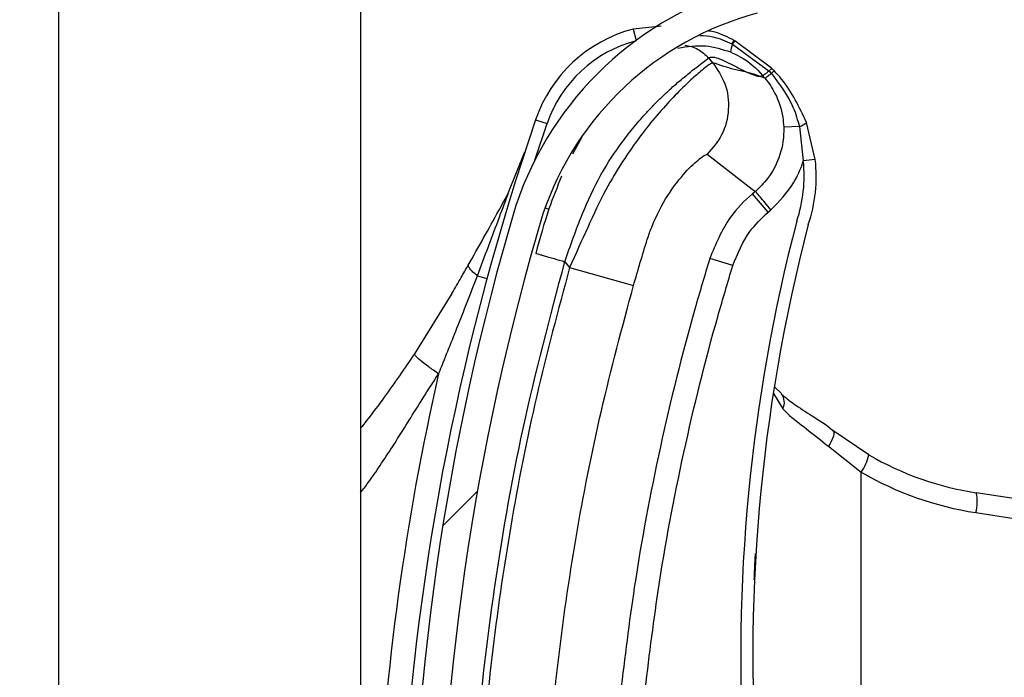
# Model space of a CAD drawing. Header units: inches. Extents: x 170 to 284, y 215 to 248.
# Tile 257 of 656: x 186.1024 to 186.1862, y 240.1122 to 240.1681. Entities that reach past the tile are written whole.
import ezdxf

# ---------------------------------------------------------------- set-up
doc = ezdxf.new("R2010")
doc.units = ezdxf.units.IN
doc.header["$LTSCALE"] = 0.25
doc.header["$MEASUREMENT"] = 0
doc.layers.add('ANNOTATIONS', color=1, linetype='Continuous')
doc.layers.add('LH BENCH MOUNT', color=7, linetype='Continuous')
doc.styles.add('ARIAL', font='arial.ttf', dxfattribs={"height": 0.09375})
doc.dimstyles.new('STANDARD$0', dxfattribs={"dimtxt": 0.09375, "dimasz": 0.09375, "dimexe": 0.03125, "dimexo": 0.046875, "dimgap": 0.09, "dimtad": 0, "dimtih": 1, "dimtoh": 1, "dimdec": 4, "dimzin": 0, "dimdsep": 46, "dimtxsty": 'ARIAL', "dimcen": 0.09, "dimadec": 0, "dimazin": 0, "dimtfac": 1, "dimtdec": 4, "dimtofl": 0, "dimtmove": 0, "dimatfit": 1, "dimfxl": 1, "dimtolj": 1, "dimtzin": 0, "dimarcsym": 0})

# ---------------------------------------------------------------- blocks, each defined once
blk = doc.blocks.new('*D20')
at = {"layer": 'ANNOTATIONS', "color": 0, "lineweight": -2, "transparency": 16777216}
for p, q in [((186.1492924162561, 243.6642684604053), (187.5897358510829, 243.6642684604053)), ((187.5584858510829, 243.5705184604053), (187.5584858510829, 241.8503426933)), ((187.5584858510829, 239.6953067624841), (187.5584858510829, 241.4154825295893)), ((186.8279608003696, 239.6015567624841), (187.5897358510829, 239.6015567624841))]:
    blk.add_line(p, q, dxfattribs=at)
at = {"layer": 'ANNOTATIONS', "color": 0, "transparency": 16777216}
for points in [[(187.5428608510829, 243.5705184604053), (187.5741108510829, 243.5705184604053), (187.5584858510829, 243.6642684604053)], [(187.5428608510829, 239.6953067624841), (187.5741108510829, 239.6953067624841), (187.5584858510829, 239.6015567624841)]]:
    blk.add_solid(points, dxfattribs=at)
at = {"layer": 'defpoints', "color": 0, "transparency": 16777216}
for p in [(186.1024174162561, 243.6642684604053), (186.7810858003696, 239.6015567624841), (187.5584858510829, 239.6015567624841)]:
    blk.add_point(p, dxfattribs=at)
at = {"layer": 'ANNOTATIONS', "color": 0, "transparency": 16777216, "insert": (187.558485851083, 241.6329126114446), "char_height": 0.09375, "attachment_point": 5, "style": 'ARIAL'}
blk.add_mtext('\\A1;OPENING\\PHEIGHT', dxfattribs=at)

msp = doc.modelspace()

# ---------------------------------------------------------------- hatches: boundary and pattern name
at = {"layer": 'LH BENCH MOUNT'}
h = msp.add_hatch(dxfattribs=at)
h.set_pattern_fill('ANSI31', color=256, scale=0.34241245, angle=2.8e-322, style=0)
h.set_pattern_definition([(45, (176.0930244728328, 238.0091787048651), (-0.03026527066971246, 0.03026527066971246), [])])
edge = h.paths.add_edge_path(flags=0)
edge.add_arc((186.1662917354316, 239.9997175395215), 0.001712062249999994, 450.0000000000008, 472.2104203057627)
edge.add_line((186.1656445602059, 240.0013025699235), (186.1647320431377, 240.0035374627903))
edge.add_arc((186.1662917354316, 239.9997175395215), 0.004126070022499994, 450, 472.2104203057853, ccw=False)
edge.add_arc((186.1662917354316, 239.9908148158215), 0.01302879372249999, 401.47616737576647, 450, ccw=False)
edge.add_arc((186.1620458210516, 239.9876646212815), 0.01830194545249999, 359.99999999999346, 400.061373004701, ccw=False)
edge.add_arc((186.1685858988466, 239.9876646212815), 0.01176186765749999, 292.1408576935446, 359.99999999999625, ccw=False)
edge.add_arc((186.1662917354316, 239.9909175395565), 0.01566536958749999, 235.25706803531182, 295.4307998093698, ccw=False)
edge.add_arc((186.1715306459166, 239.9990327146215), 0.02532140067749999, 212.8542481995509, 235.9809333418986, ccw=False)
edge.add_arc((186.1633812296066, 239.9926638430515), 0.01504902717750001, 172.1557183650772, 209.3146496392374, ccw=False)
edge.add_arc((186.1758108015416, 239.9913284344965), 0.02754708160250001, 453.3085031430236, 532.9325737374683, ccw=False)
edge.add_arc((186.1725578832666, 240.0274187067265), 0.008748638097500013, 280.9586189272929, 427.9414322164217)
edge.add_arc((186.1924176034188, 240.0897720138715), 0.05672062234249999, 179.5706357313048, 253.00989973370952, ccw=False)
edge.add_arc((186.3507493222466, 240.0909704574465), 0.2150521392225, 163.4260275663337, 180.2060536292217, ccw=False)
edge.add_arc((186.1719757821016, 240.1431198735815), 0.02884824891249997, 465.1588434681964, 521.4137567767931, ccw=False)
edge.add_arc((186.1546497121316, 240.1976661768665), 0.0284373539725, 290.1205938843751, 343.7190675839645)
edge.add_arc((186.1674901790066, 240.1934887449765), 0.01494630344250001, 345.2914408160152, 400.547192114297)
edge.add_arc((186.1640660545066, 240.1916739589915), 0.0187470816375, 397.9578745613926, 431.4396159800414)
edge.add_arc((186.1662917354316, 240.1965019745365), 0.0134739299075, 433.8775574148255, 472.2736457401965)
edge.add_arc((186.1637236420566, 240.2035214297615), 0.006011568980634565, 474.98253258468, 495.7175736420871)
edge.add_arc((186.1735166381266, 240.1962622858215), 0.01816498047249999, 500.8992600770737, 539.9999999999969)
edge.add_arc((186.1662917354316, 240.1962622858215), 0.01094007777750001, 539.9999999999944, 629.9999999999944)
edge.add_arc((186.1662917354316, 240.1871883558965), 0.001866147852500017, 269.9999999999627, 285.6422464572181)
edge.add_line((186.1667949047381, 240.1853913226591), (186.167445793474, 240.1830667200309))
edge.add_arc((186.1662917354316, 240.1871883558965), 0.004280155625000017, 269.9999999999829, 285.6422464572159, ccw=False)
edge.add_arc((186.1662917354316, 240.1962622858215), 0.01335408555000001, 179.9999999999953, 269.999999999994, ccw=False)
edge.add_arc((186.1735166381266, 240.1962622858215), 0.020578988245, 500.6113583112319, 539.9999999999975, ccw=False)
edge.add_arc((186.1637236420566, 240.2035214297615), 0.008425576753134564, 474.5776671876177, 496.4997109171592, ccw=False)
edge.add_arc((186.1662917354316, 240.1965019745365), 0.01588793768, 433.69030225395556, 472.47058069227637, ccw=False)
edge.add_arc((186.1640660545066, 240.1916739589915), 0.02116108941, 398.1045307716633, 431.5771717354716, ccw=False)
edge.add_arc((186.1674901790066, 240.1934887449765), 0.01736031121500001, 345.18024813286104, 400.3658533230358, ccw=False)
edge.add_arc((186.1546497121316, 240.1976661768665), 0.030851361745, 289.91815728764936, 343.77953759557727, ccw=False)
edge.add_arc((186.1719757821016, 240.1431198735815), 0.02643424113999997, 464.9417095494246, 521.3236131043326)
edge.add_arc((186.3507493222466, 240.0909704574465), 0.21263813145, 523.4376684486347, 540.2096895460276)
edge.add_arc((186.1924176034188, 240.0897720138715), 0.05430661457, 539.5566266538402, 613.1145348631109)
edge.add_arc((186.1725578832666, 240.0274187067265), 0.01116264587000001, 280.06103888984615, 428.529087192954, ccw=False)
edge.add_arc((186.1758108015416, 239.9913284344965), 0.02513307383, 452.9714001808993, 532.9706577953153)
edge.add_arc((186.1633812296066, 239.9926638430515), 0.01263501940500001, 532.0830472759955, 568.9826967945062)
edge.add_arc((186.1715306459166, 239.9990327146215), 0.022907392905, 213.0443063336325, 236.0197152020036)
edge.add_arc((186.1662917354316, 239.9909175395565), 0.01325136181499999, 235.1922404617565, 295.735249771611)
edge.add_arc((186.1685858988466, 239.9876646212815), 0.009347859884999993, 291.7225241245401, 359.9999999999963)
edge.add_arc((186.1620458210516, 239.9876646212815), 0.01588793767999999, 359.9999999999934, 399.952178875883)
edge.add_arc((186.1662917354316, 239.9908148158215), 0.01061478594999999, 401.6345013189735, 450.0000000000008)

# ---------------------------------------------------------------- linework, layer by layer
for p, q in [((186.1057349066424, 239.6015567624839), (186.1057349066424, 243.7595607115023)), ((186.1314158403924, 240.2898484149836), (186.1314158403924, 240.0974744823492)), ((186.1570029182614, 240.1675560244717), (186.1546035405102, 240.1673064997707)), ((186.1546035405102, 240.1673064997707), (186.1548572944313, 240.1663400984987)), ((186.1630076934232, 240.1660507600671), (186.1630086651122, 240.1660502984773)), ((186.1630086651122, 240.1660502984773), (186.1630707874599, 240.166020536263)), ((186.1630707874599, 240.166020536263), (186.1630716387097, 240.1660201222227)), ((186.1630716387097, 240.1660201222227), (186.1661753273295, 240.1637357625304)), ((186.1631899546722, 240.1663406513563), (186.1631890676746, 240.1663411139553)), ((186.1632515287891, 240.1663083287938), (186.1631899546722, 240.1663406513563)), ((186.1632524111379, 240.1663078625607), (186.1632515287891, 240.1663083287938)), ((186.1663938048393, 240.1639842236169), (186.1632524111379, 240.1663078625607)), ((186.1628838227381, 240.1653632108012), (186.1628845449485, 240.1653629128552)), ((186.1613835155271, 240.1644486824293), (186.1610357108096, 240.1648600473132)), ((186.1658192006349, 240.1631328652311), (186.1648878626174, 240.1634653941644)), ((186.1661753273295, 240.1637357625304), (186.1663656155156, 240.1635301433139)), ((186.1462454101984, 240.1561647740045), (186.1472811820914, 240.1592654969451)), ((186.1463093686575, 240.1595983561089), (186.1472811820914, 240.1592654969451)), ((186.1701068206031, 240.1562255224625), (186.1693562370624, 240.1593725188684)), ((186.1687535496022, 240.1590250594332), (186.1674199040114, 240.1589759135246)), ((186.1687535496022, 240.1590250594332), (186.1690857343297, 240.1561132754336)), ((186.1502438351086, 240.1581071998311), (186.1494501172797, 240.1566684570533)), ((186.1440407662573, 240.1534825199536), (186.1453956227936, 240.156871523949)), ((186.1701068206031, 240.1562255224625), (186.1690857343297, 240.1561132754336)), ((186.165005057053, 240.1535073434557), (186.1647570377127, 240.1532976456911)), ((186.1660827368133, 240.1517296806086), (186.1647570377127, 240.1532976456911)), ((186.1471115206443, 240.1520941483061), (186.1474398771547, 240.1519933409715)), ((186.1660827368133, 240.1517296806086), (186.1663307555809, 240.151939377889)), ((186.1487919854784, 240.1475254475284), (186.1492048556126, 240.1470371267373)), ((186.1630862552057, 240.1471898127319), (186.1611233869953, 240.1477924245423)), ((186.1492048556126, 240.1470371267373), (186.1546350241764, 240.1454889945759)), ((186.1413538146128, 240.1463172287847), (186.1421723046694, 240.1460954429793)), ((186.1391859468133, 240.1448219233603), (186.1359997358, 240.13969544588)), ((186.1666509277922, 240.1368599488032), (186.1672443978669, 240.1363022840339)), ((186.1665405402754, 240.1363270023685), (186.1673421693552, 240.1350217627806)), ((186.1746502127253, 240.1311011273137), (186.171609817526, 240.1331684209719)), ((186.1712230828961, 240.1318241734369), (186.1740134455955, 240.129620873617)), ((186.1740134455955, 240.0642001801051), (186.1740134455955, 240.129620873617)), ((186.1913380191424, 240.1267253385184), (186.1838006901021, 240.127875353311)), ((186.1837659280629, 240.1261828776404), (186.1913380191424, 240.1250275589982))]:
    msp.add_line(p, q, dxfattribs=at)
at = {"layer": 'LH BENCH MOUNT', "flags": 128}
msp.add_lwpolyline([(186.171609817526, 240.1331684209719), (186.1716658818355, 240.1330943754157), (186.1716914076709, 240.1329855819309), (186.171685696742, 240.1328450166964), (186.1716489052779, 240.1326765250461), (186.1715820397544, 240.1324847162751), (186.1714869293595, 240.1322748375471), (186.1713661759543, 240.1320526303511), (186.1712230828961, 240.1318241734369)], dxfattribs=at)
at = {"layer": 'LH BENCH MOUNT'}
for centre, radius, start, end in [((186.1719757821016, 240.1431198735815), 0.02884824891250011, 105.1588434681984, 161.4137567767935), ((186.1719757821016, 240.1431198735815), 0.02643424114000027, 104.9417095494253, 161.3236131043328), ((186.157647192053, 240.1557149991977), 0.01198443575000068, 104.7123854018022, 161.092978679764), ((186.157647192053, 240.1557149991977), 0.01095719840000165, 104.7123854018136, 161.0929786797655), ((186.1651179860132, 240.1650829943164), 0.002251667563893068, 155.393955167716, 172.8510957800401), ((186.1651206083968, 240.1650815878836), 0.002253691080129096, 155.389765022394, 172.829145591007), ((186.164417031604, 240.1653722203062), 0.001564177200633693, 141.7256942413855, 154.2910519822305), ((186.164421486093, 240.1653699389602), 0.001568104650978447, 141.7542666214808, 154.2863466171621), ((186.1645201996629, 240.1653109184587), 0.001613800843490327, 141.826092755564, 153.9140894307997), ((186.1645193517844, 240.1653112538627), 0.001611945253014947, 141.810482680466, 153.9114578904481), ((186.3507141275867, 240.0895869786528), 0.2160622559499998, 161.092978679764, 176.5597220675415), ((186.1684014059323, 240.160332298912), 0.001353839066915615, 285.0764398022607, 314.8519014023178), ((186.1571730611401, 240.1548037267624), 0.01198443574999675, 341.3410974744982, 6.273281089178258), ((186.1571730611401, 240.1548037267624), 0.01301167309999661, 341.502558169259, 6.27328108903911), ((186.3507493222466, 240.0909704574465), 0.2150521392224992, 163.4260275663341, 180.2060536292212), ((186.3507493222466, 240.0909704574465), 0.2126381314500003, 163.4376684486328, 180.2096895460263), ((186.3103094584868, 240.1138811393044), 0.1465525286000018, 165.3406183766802, 202.0185750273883), ((186.3103094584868, 240.1138811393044), 0.1455252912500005, 165.3544246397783, 203.8705502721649), ((186.3507141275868, 240.0895869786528), 0.2180957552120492, 167.1792232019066, 177.2535733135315), ((186.1663523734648, 240.1355508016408), 0.001122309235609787, 331.8758133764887, 39.94683461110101), ((186.1710884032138, 240.1317562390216), 0.003621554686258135, 323.8694765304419, 349.5782562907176), ((186.1877258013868, 240.1536009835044), 0.0260233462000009, 239.8373732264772, 261.3249484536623), ((186.1879492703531, 240.1536009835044), 0.02773540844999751, 239.8373732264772, 261.3249484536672), ((186.1804700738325, 240.1270971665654), 0.003420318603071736, 344.4956794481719, 13.15103634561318)]:
    msp.add_arc(centre, radius, start, end, dxfattribs=at)
for points, knots in [([(186.1602920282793, 240.1667716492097), (186.1606622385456, 240.1667502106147), (186.1616107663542, 240.1666952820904), (186.162478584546, 240.1662948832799), (186.1630076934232, 240.1660507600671)], [0, 0, 0, 0, 0.3902998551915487, 1, 1, 1, 1]), ([(186.1631890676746, 240.1663411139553), (186.1626642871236, 240.1666192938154), (186.1619734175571, 240.1669855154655), (186.1612110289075, 240.1671132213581), (186.1610277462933, 240.1671439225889)], [0, 0, 0, 0, 0.7595942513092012, 1, 1, 1, 1]), ([(186.1584241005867, 240.1657003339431), (186.1592155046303, 240.1658238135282), (186.1607331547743, 240.1660606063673), (186.162187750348, 240.1655889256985), (186.1628838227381, 240.1653632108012)], [0, 0, 0, 0, 0.5214667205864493, 1, 1, 1, 1]), ([(186.1589977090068, 240.1659304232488), (186.1591878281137, 240.1659021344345), (186.1595832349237, 240.1658432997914), (186.160320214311, 240.1655404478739), (186.1607538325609, 240.1651280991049), (186.1610357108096, 240.1648600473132)], [0, 0, 0, 0, 0.2447599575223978, 0.5090480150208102, 1, 1, 1, 1]), ([(186.1628845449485, 240.1653629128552), (186.1631640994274, 240.1652346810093), (186.1641970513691, 240.1647608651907), (186.1650912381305, 240.163995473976), (186.1656256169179, 240.1633621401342), (186.1656256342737, 240.1633621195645)], [0, 0, 0, 0, 0.2706300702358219, 0.9999763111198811, 1, 1, 1, 1]), ([(186.1487919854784, 240.1475254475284), (186.1492678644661, 240.148881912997), (186.1501662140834, 240.1514426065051), (186.1517815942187, 240.1549335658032), (186.1533840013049, 240.1573454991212), (186.1547159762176, 240.1590482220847), (186.1556308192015, 240.1600916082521), (186.1564224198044, 240.1609201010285), (186.157091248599, 240.1615800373), (186.1578360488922, 240.1622750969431), (186.1586698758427, 240.1630008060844), (186.1597992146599, 240.1639088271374), (186.1607892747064, 240.1646687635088), (186.1609584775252, 240.1648000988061), (186.1610357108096, 240.1648600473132)], [0, 0, 0, 0, 0.130715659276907, 0.2467609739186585, 0.3577928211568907, 0.4170971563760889, 0.4791482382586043, 0.5177152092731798, 0.5590896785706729, 0.6032945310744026, 0.6633484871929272, 0.7353692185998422, 0.8792082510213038, 1, 1, 1, 1]), ([(186.1613835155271, 240.1644486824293), (186.1613041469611, 240.1644170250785), (186.1611428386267, 240.164352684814), (186.1603543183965, 240.1637339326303), (186.1592933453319, 240.1627907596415), (186.1580629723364, 240.1615771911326), (186.1566551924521, 240.1600312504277), (186.1551800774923, 240.1581960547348), (186.1536900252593, 240.1560608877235), (186.1521616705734, 240.1535063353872), (186.150725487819, 240.1504300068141), (186.149716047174, 240.148177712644), (186.1492048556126, 240.1470371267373)], [0, 0, 0, 0, 0.1094013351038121, 0.2223468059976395, 0.3151791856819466, 0.4102231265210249, 0.5012749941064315, 0.5946006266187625, 0.6834485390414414, 0.7745330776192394, 0.8858211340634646, 1, 1, 1, 1]), ([(186.1613835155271, 240.1644486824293), (186.1617726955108, 240.1638728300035), (186.162581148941, 240.1626765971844), (186.1628399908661, 240.1604515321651), (186.1623122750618, 240.1582741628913), (186.161364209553, 240.1571844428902), (186.1609078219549, 240.1566598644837)], [0, 0, 0, 0, 0.2406941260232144, 0.4999999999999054, 0.7593058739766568, 1, 1, 1, 1]), ([(186.1610357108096, 240.1648600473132), (186.1611425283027, 240.164899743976), (186.1613667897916, 240.1649830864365), (186.1619685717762, 240.1647890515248), (186.1627231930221, 240.1644410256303), (186.1635224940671, 240.1640268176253), (186.1643199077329, 240.1636197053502), (186.1647438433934, 240.1634615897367), (186.1649587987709, 240.1633814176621)], [0, 0, 0, 0, 0.1574760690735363, 0.330618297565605, 0.4911886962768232, 0.6742546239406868, 0.834831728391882, 1, 1, 1, 1]), ([(186.1648878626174, 240.1634653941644), (186.1646771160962, 240.1635236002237), (186.1640958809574, 240.1636841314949), (186.1630276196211, 240.1638936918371), (186.1620068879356, 240.1642382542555), (186.1613835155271, 240.1644486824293)], [0, 0, 0, 0, 0.1812946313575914, 0.5000073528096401, 1, 1, 1, 1]), ([(186.1649587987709, 240.1633814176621), (186.1650523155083, 240.1633557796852), (186.1652403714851, 240.1633042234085), (186.1654677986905, 240.163291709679), (186.1655729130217, 240.1633388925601), (186.1656253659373, 240.1633624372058)], [0, 0, 0, 0, 0.3313600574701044, 0.6663431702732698, 0.9999999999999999, 0.9999999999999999, 0.9999999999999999, 0.9999999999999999]), ([(186.1656253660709, 240.1633624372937), (186.1656735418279, 240.1633053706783), (186.1657381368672, 240.1632288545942), (186.1658027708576, 240.1631523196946), (186.1658192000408, 240.1631328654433)], [0, 0, 0, 0, 0.7458120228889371, 0.9999999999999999, 0.9999999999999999, 0.9999999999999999, 0.9999999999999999]), ([(186.1661753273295, 240.1637357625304), (186.1661555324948, 240.1637205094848), (186.1660365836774, 240.1636288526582), (186.1658520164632, 240.1634918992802), (186.1656770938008, 240.1633737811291), (186.1656427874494, 240.1633660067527), (186.1656256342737, 240.1633621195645)], [0, 0, 0, 0, 0.06239373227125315, 0.3749291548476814, 0.6874645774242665, 1, 1, 1, 1]), ([(186.1663656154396, 240.1635301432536), (186.1663456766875, 240.163514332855), (186.1662259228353, 240.163419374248), (186.1660407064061, 240.1632763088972), (186.1658668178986, 240.1631504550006), (186.1658350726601, 240.163138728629), (186.1658192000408, 240.1631328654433)], [0, 0, 0, 0, 0.06242876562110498, 0.374952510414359, 0.6874762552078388, 1, 1, 1, 1]), ([(186.1663658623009, 240.1635298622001), (186.1670741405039, 240.1626016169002), (186.1681275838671, 240.1612210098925), (186.1685990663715, 240.1595670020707), (186.1687535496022, 240.1590250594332)], [0, 0, 0, 0, 0.6723457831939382, 1, 1, 1, 1]), ([(186.166598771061, 240.1637736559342), (186.1665987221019, 240.1637737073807), (186.1665311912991, 240.1638446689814), (186.1664624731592, 240.1639144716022), (186.1663938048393, 240.1639842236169)], [0, 0, 0, 0, 0.0007249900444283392, 0.9999999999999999, 0.9999999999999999, 0.9999999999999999, 0.9999999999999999]), ([(186.1693562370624, 240.1593725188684), (186.1687429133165, 240.1606682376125), (186.1679923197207, 240.1622539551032), (186.1668142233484, 240.163538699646), (186.1665987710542, 240.1637736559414)], [0, 0, 0, 0, 0.8171182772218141, 1, 1, 1, 1]), ([(186.1658160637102, 240.1631365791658), (186.1658160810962, 240.1631365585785), (186.1661511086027, 240.1627398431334), (186.1668351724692, 240.161706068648), (186.1673257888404, 240.1602463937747), (186.167399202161, 240.1592553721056), (186.1674199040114, 240.1589759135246)], [0, 0, 0, 0, 1.782673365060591e-05, 0.3435204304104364, 0.8148790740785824, 1, 1, 1, 1]), ([(186.1674199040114, 240.1589759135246), (186.1674206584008, 240.1589535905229), (186.1674472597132, 240.1581664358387), (186.1672226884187, 240.1565949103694), (186.1662671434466, 240.1547582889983), (186.1653879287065, 240.1538311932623), (186.1650049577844, 240.1535072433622), (186.1650049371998, 240.15350722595)], [0, 0, 0, 0, 0.0108740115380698, 0.3834398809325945, 0.7558119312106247, 0.9999868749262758, 1, 1, 1, 1]), ([(186.1558144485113, 240.1494222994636), (186.155814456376, 240.1494223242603), (186.155928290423, 240.1497812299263), (186.1564277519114, 240.1511874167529), (186.1576023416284, 240.1533901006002), (186.1591371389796, 240.1552933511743), (186.1604825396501, 240.1565050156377), (186.1607562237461, 240.1566046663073), (186.1609078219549, 240.1566598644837)], [0, 0, 0, 0, 4.497367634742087e-06, 0.06509473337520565, 0.2616701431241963, 0.4753105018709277, 0.7093656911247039, 0.9999999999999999, 0.9999999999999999, 0.9999999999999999, 0.9999999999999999]), ([(186.1609078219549, 240.1566598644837), (186.1615810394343, 240.1561306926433), (186.1629274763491, 240.1550723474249), (186.1643124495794, 240.1540289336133), (186.1650049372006, 240.1535072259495)], [0, 0, 0, 0, 0.4999992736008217, 1, 1, 1, 1]), ([(186.1663307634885, 240.1519393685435), (186.1670325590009, 240.1526577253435), (186.1681946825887, 240.1538472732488), (186.1688696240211, 240.1554207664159), (186.1690748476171, 240.1560783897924), (186.1690857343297, 240.1561132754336)], [0, 0, 0, 0, 0.5907811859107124, 0.9782917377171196, 1, 1, 1, 1]), ([(186.1485226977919, 240.1547950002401), (186.1481483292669, 240.1538771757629), (186.1472917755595, 240.1517771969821), (186.1466722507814, 240.1495100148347), (186.1463234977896, 240.1482337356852)], [0, 0, 0, 0, 0.4370636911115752, 0.9999999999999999, 0.9999999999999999, 0.9999999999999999, 0.9999999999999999]), ([(186.1405819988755, 240.147232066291), (186.1414529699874, 240.1487723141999), (186.1426157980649, 240.1508286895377), (186.1437548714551, 240.1529500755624), (186.1440407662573, 240.1534825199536)], [0, 0, 0, 0, 0.7490110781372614, 1, 1, 1, 1]), ([(186.1413538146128, 240.1463172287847), (186.1419822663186, 240.147982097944), (186.1428824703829, 240.1503668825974), (186.1437721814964, 240.1527600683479), (186.1440407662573, 240.1534825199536)], [0, 0, 0, 0, 0.6981213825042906, 1, 1, 1, 1]), ([(186.1647570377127, 240.1532976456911), (186.1647570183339, 240.1532976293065), (186.1640631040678, 240.1527109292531), (186.1624882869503, 240.1510873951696), (186.1616302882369, 240.1490161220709), (186.1611233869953, 240.1477924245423)], [0, 0, 0, 0, 1.142795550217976e-05, 0.409211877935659, 1, 1, 1, 1]), ([(186.1630862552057, 240.1471898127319), (186.1634979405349, 240.1482070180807), (186.1641954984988, 240.1499305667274), (186.1655341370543, 240.1512066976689), (186.1660827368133, 240.1517296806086)], [0, 0, 0, 0, 0.5901808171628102, 1, 1, 1, 1]), ([(186.1546350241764, 240.1454889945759), (186.1550225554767, 240.1468136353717), (186.1554100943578, 240.1481383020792), (186.1558144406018, 240.1494222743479), (186.1558144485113, 240.1494222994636)], [0, 0, 0, 0, 0.999980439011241, 1, 1, 1, 1]), ([(186.1406798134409, 240.0904989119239), (186.1407785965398, 240.0952543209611), (186.1409766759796, 240.1047898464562), (186.1425862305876, 240.1190987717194), (186.1450430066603, 240.1334083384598), (186.1475403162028, 240.1428121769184), (186.1487919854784, 240.1475254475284)], [0, 0, 0, 0, 0.2468628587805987, 0.4950083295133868, 0.7468945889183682, 1, 1, 1, 1]), ([(186.1463234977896, 240.1482337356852), (186.1463564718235, 240.148224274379), (186.1464071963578, 240.148209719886), (186.1467150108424, 240.1481213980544), (186.1470335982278, 240.1480299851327), (186.1474290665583, 240.1479165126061), (186.1480037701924, 240.1477516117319), (186.1484814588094, 240.1476145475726), (186.1487919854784, 240.1475254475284)], [0, 0, 0, 0, 0.2394568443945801, 0.3683606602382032, 0.500000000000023, 0.6316393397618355, 0.7605431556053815, 0.9999999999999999, 0.9999999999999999, 0.9999999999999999, 0.9999999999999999]), ([(186.1611233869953, 240.1477924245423), (186.1606953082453, 240.1463631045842), (186.1591104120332, 240.1410712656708), (186.1568152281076, 240.1317731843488), (186.154748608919, 240.1208638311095), (186.1538972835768, 240.1138515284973), (186.1535337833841, 240.1108574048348)], [0, 0, 0, 0, 0.1185397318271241, 0.4388752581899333, 0.7604101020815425, 1, 1, 1, 1]), ([(186.1391839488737, 240.1448185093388), (186.1391839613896, 240.1448185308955), (186.1394482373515, 240.1452737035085), (186.1399159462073, 240.1460737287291), (186.1403828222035, 240.1468828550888), (186.1405819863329, 240.1472320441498), (186.1405819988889, 240.1472320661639)], [0, 0, 0, 0, 2.704369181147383e-05, 0.571031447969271, 0.9999729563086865, 1, 1, 1, 1]), ([(186.1413538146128, 240.1463172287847), (186.14122260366, 240.1464289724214), (186.1409572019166, 240.1466549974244), (186.140703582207, 240.1469452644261), (186.1405992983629, 240.1471301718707), (186.1405852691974, 240.1472128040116), (186.1405819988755, 240.147232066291)], [0, 0, 0, 0, 0.2979480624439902, 0.6026626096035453, 0.9073771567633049, 1, 1, 1, 1]), ([(186.1492048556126, 240.1470371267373), (186.1482307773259, 240.1434069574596), (186.1462797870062, 240.1361360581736), (186.144101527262, 240.1250553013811), (186.1424904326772, 240.1138727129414), (186.1414796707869, 240.1029040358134), (186.1412849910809, 240.0956562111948), (186.1411915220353, 240.0921764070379)], [0, 0, 0, 0, 0.2027568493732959, 0.4061035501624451, 0.6088604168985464, 0.8122072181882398, 1, 1, 1, 1]), ([(186.1555752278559, 240.1106371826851), (186.1559349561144, 240.113600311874), (186.1567756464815, 240.1205251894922), (186.1588195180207, 240.131321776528), (186.1610898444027, 240.1405239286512), (186.162662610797, 240.1457752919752), (186.1630862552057, 240.1471898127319)], [0, 0, 0, 0, 0.2395900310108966, 0.5599255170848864, 0.8814604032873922, 0.9999999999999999, 0.9999999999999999, 0.9999999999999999, 0.9999999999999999]), ([(186.1380557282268, 240.137982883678), (186.1385785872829, 240.1392742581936), (186.1397015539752, 240.1420477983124), (186.1407783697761, 240.1448302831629), (186.1413538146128, 240.1463172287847)], [0, 0, 0, 0, 0.4656051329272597, 1, 1, 1, 1]), ([(186.146837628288, 240.0921067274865), (186.1468376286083, 240.0921067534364), (186.1468794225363, 240.0954930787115), (186.1471425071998, 240.102539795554), (186.1480944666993, 240.1132129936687), (186.1496690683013, 240.12408906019), (186.1517875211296, 240.1348763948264), (186.1536858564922, 240.1419514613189), (186.1546350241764, 240.1454889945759)], [0, 0, 0, 0, 1.439079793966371e-06, 0.18779232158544, 0.3908439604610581, 0.5938956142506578, 0.7969478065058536, 1, 1, 1, 1]), ([(186.1359997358, 240.13969544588), (186.1355774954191, 240.1390679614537), (186.134736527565, 240.1378182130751), (186.1333792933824, 240.1359271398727), (186.1322799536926, 240.1344402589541), (186.1315894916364, 240.1335735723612), (186.1314158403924, 240.1333556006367)], [0, 0, 0, 0, 0.2874979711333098, 0.5726040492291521, 0.8925098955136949, 1, 1, 1, 1]), ([(186.1380557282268, 240.137982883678), (186.1377649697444, 240.1381881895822), (186.1371661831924, 240.1386109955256), (186.1364771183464, 240.1391522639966), (186.1360354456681, 240.1395528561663), (186.1360114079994, 240.1396488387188), (186.1359997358, 240.13969544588)], [0, 0, 0, 0, 0.2427897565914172, 0.500000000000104, 0.757210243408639, 1, 1, 1, 1]), ([(186.1314158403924, 240.1278710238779), (186.1316367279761, 240.128159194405), (186.1322125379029, 240.1289103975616), (186.1331125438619, 240.130221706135), (186.1340874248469, 240.1317017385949), (186.1350835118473, 240.1332831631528), (186.1361597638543, 240.1350141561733), (186.137169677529, 240.1366220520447), (186.1378341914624, 240.1376426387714), (186.1380557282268, 240.137982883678)], [0, 0, 0, 0, 0.09019872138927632, 0.2351300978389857, 0.3944108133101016, 0.5296508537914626, 0.6982639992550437, 0.8994067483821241, 1, 1, 1, 1]), ([(186.1672047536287, 240.1362840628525), (186.1675480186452, 240.1359997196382), (186.1682880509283, 240.1353867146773), (186.1698494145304, 240.1344114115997), (186.1710968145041, 240.1336324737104), (186.1717174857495, 240.1330712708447), (186.1717778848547, 240.1330166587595)], [0, 0, 0, 0, 0.2839420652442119, 0.6121401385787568, 0.9622563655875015, 1, 1, 1, 1]), ([(186.1673421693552, 240.1350217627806), (186.1674721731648, 240.1348880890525), (186.1680617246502, 240.1342818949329), (186.1693543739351, 240.1333242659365), (186.1705943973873, 240.1323288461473), (186.1712230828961, 240.1318241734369)], [0, 0, 0, 0, 0.1223980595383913, 0.5550603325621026, 1, 1, 1, 1]), ([(186.1649172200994, 240.1204773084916), (186.1649270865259, 240.1207822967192), (186.1649511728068, 240.1215268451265), (186.1649944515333, 240.1222711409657), (186.1650200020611, 240.1227105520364)], [0, 0, 0, 0, 0.4096284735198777, 0.9999999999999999, 0.9999999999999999, 0.9999999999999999, 0.9999999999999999])]:
    msp.add_open_spline(points, degree=3, knots=knots, dxfattribs=at)
for points in [[(186.1663938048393, 240.1639842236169), (186.1663922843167, 240.1639798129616), (186.1663892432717, 240.1639709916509), (186.1663453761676, 240.1639190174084), (186.1662764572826, 240.1638427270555), (186.1662090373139, 240.1637714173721), (186.1661753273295, 240.1637357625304)], [(186.1665986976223, 240.1637737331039), (186.1665966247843, 240.16376970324), (186.1665924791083, 240.1637616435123), (186.1665453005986, 240.1637108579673), (186.1664721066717, 240.1636357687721), (186.1664011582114, 240.163565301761), (186.1663656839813, 240.1635300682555)], [(186.1663309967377, 240.151939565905), (186.1661608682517, 240.1521406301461), (186.1658206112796, 240.1525427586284), (186.1653880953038, 240.15305392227), (186.1650792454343, 240.1534189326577), (186.1650295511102, 240.1534776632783), (186.1650047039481, 240.1535070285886)]]:
    msp.add_open_spline(points, degree=3, dxfattribs=at)

# ---------------------------------------------------------------- dimensions: what is measured, and where the dimension line sits
at = {"layer": 'ANNOTATIONS'}
dim = msp.add_linear_dim(base=(187.5584858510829, 239.6015567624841), p1=(186.102417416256, 243.6642684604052), p2=(186.7810858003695, 239.6015567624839), angle=90, text='OPENING\\PHEIGHT', dimstyle='STANDARD$0', dxfattribs=at)
dim.commit()
dim.dimension.update_dxf_attribs({"geometry": '*D20', "text_midpoint": (187.558485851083, 241.6329126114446)})

doc.saveas('drawing.dxf')
